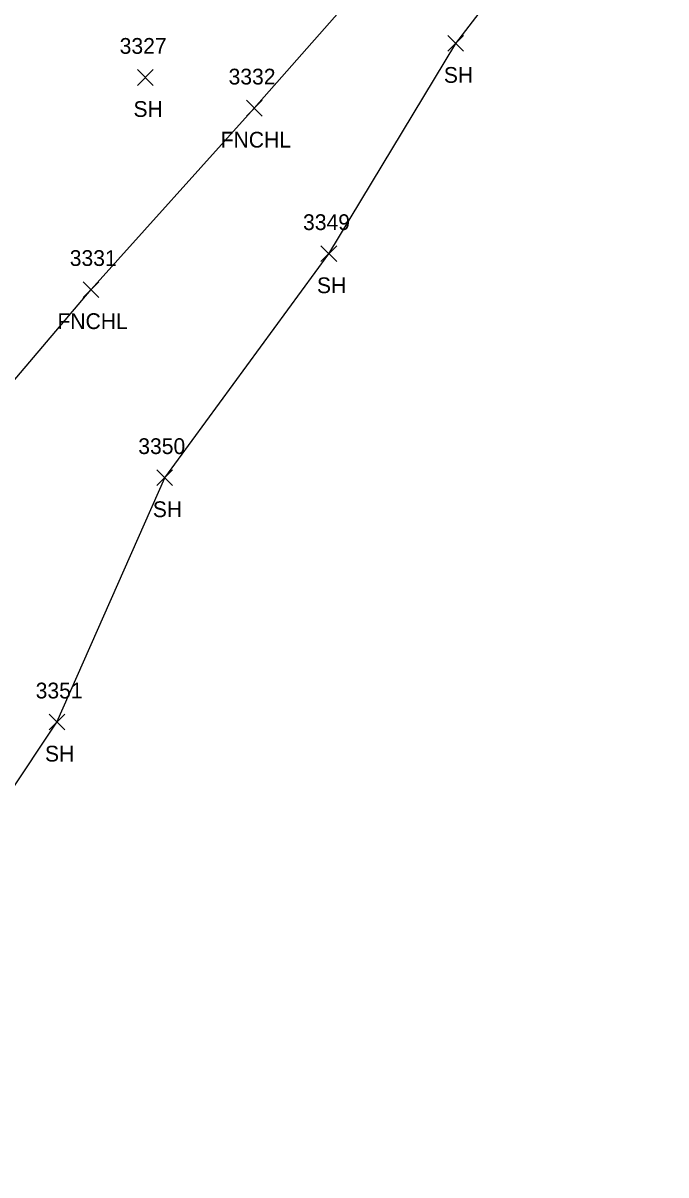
# Model space of a CAD drawing. Extents: x 1623612 to 1625808, y 621345 to 627748.
# Drawn here: x 1624949 to 1625030.5, y 626527.9 to 626674 of the extents above; entities that cross this region are included whole.
import ezdxf

# ---------------------------------------------------------------- set-up
doc = ezdxf.new("R2010")
doc.units = 0
for name, color, linetype in [('L_A', 7, 'Continuous'), ('L_I', 7, 'Continuous'), ('L_TIC', 7, 'Continuous'), ('LFNC', 7, 'Continuous'), ('LSOGP', 7, 'Continuous')]:
    doc.layers.add(name, color=color, linetype=linetype)

msp = doc.modelspace()

# ---------------------------------------------------------------- linework, layer by layer
at = {"layer": 'L_TIC'}
for points in [[(1625002.85, 626670.41), (1625004.85, 626672.41)], [(1625004.85, 626670.41), (1625002.85, 626672.41)], [(1624963.5, 626666.09), (1624965.5, 626668.09)], [(1624965.5, 626666.09), (1624963.5, 626668.09)], [(1624977.31, 626662.2), (1624979.31, 626664.2)], [(1624979.31, 626662.2), (1624977.31, 626664.2)], [(1624986.76, 626643.74), (1624988.76, 626645.74)], [(1624988.76, 626643.74), (1624986.76, 626645.74)], [(1624956.61, 626639.19), (1624958.61, 626641.19)], [(1624958.61, 626639.19), (1624956.61, 626641.19)], [(1624965.95, 626615.34), (1624967.95, 626617.34)], [(1624967.95, 626615.34), (1624965.95, 626617.34)], [(1624952.28, 626584.35), (1624954.28, 626586.35)], [(1624954.28, 626584.35), (1624952.28, 626586.35)]]:
    msp.add_lwpolyline(points, dxfattribs=at)
at = {"layer": 'LFNC'}
msp.add_lwpolyline([(1624893.32, 626267.47), (1624889.76, 626297.72), (1624887.08, 626329.77), (1624883.8, 626363.78), (1624880.81, 626399.96), (1624879.07, 626437.43), (1624887.16, 626474.96), (1624897.2, 626519.47), (1624905.01, 626552.27), (1624913.73, 626587.54), (1624932.36, 626610.46), (1624957.61, 626640.19), (1624978.31, 626663.2), (1624998.02, 626685.58), (1625017.22, 626707.44), (1625030.86, 626723.4), (1625050.01, 626745.66), (1625064.04, 626761.73)], dxfattribs=at)
at = {"layer": 'LSOGP'}
msp.add_lwpolyline([(1624926.36, 626525.79), (1624926.72, 626538.4), (1624940.88, 626566.78), (1624953.28, 626585.35), (1624966.95, 626616.34), (1624987.76, 626644.74), (1625003.85, 626671.41), (1625025.16, 626699.11)], dxfattribs=at)

# ---------------------------------------------------------------- texts
at = {"layer": 'L_A'}
for s, p in [('SH', (1625002.34, 626666.41)), ('SH', (1624962.99, 626662.09)), ('FNCHL', (1624974.05, 626658.2)), ('SH', (1624986.25, 626639.74)), ('FNCHL', (1624953.35, 626635.19)), ('SH', (1624965.44, 626611.34)), ('SH', (1624951.77, 626580.35))]:
    msp.add_text(s, height=2, dxfattribs=at).set_placement(p)
at = {"layer": 'L_I'}
for s, p in [('3327', (1624961.24, 626670.09)), ('3332', (1624975.05, 626666.2)), ('3349', (1624984.49, 626647.74)), ('3331', (1624954.91, 626643.19)), ('3350', (1624963.6, 626619.34)), ('3351', (1624950.59, 626588.35))]:
    msp.add_text(s, height=2, dxfattribs=at).set_placement(p)

doc.saveas('drawing.dxf')
